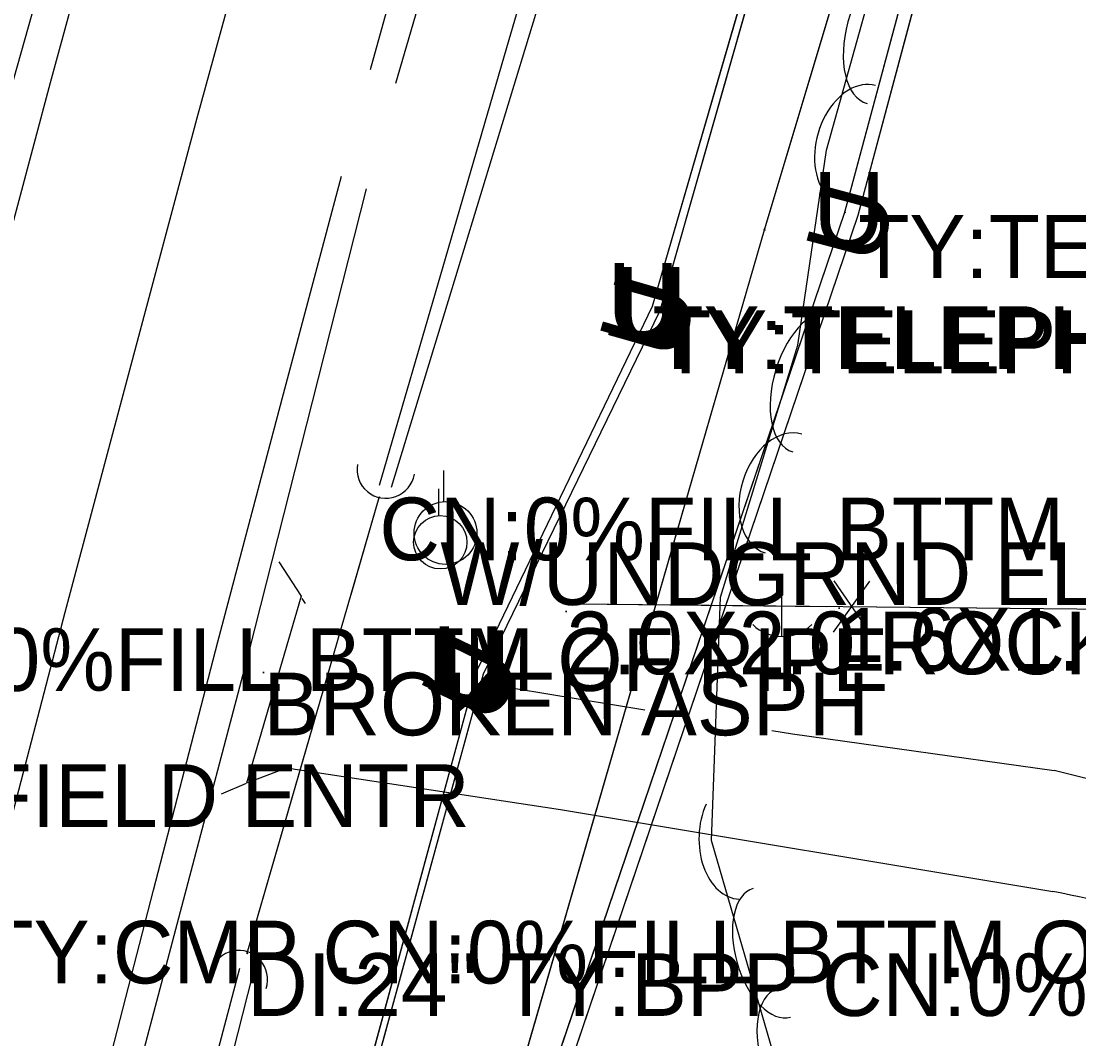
# Model space of a CAD drawing. Extents: x 954793 to 988390, y 1867850 to 1924428.
# Drawn here: x 961031.6 to 961116, y 1905700.8 to 1905782 of the extents above; entities that cross this region are included whole.
import ezdxf

# ---------------------------------------------------------------- set-up
doc = ezdxf.new("R2010")
doc.units = 0
for name, color, linetype in [('Default', 7, 'Continuous'), ('S_CROSS_DRAIN', 7, 'Continuous'), ('S_DITCHLINE', 7, 'Continuous'), ('S_DRG_PT_SYM', 7, 'Continuous'), ('S_DRIVEWAY', 7, 'Continuous'), ('S_EDGE_PAVEMENT', 7, 'Continuous'), ('S_FENCE', 7, 'Continuous'), ('S_FIBER_OPTIC_CABLE', 7, 'Continuous'), ('S_MSC_PT_SYM', 7, 'Continuous'), ('S_PAVEMENT_CROWN', 7, 'Continuous'), ('S_SHOULDER', 7, 'Continuous'), ('S_SIDE_DRAIN', 7, 'Continuous'), ('S_SIDE_DRAIN_ANNOT', 7, 'Continuous'), ('S_SURVEY_TEXT_ANNOT', 7, 'Continuous'), ('S_TREE', 7, 'Continuous'), ('S_UNDERGROUND_CABLE', 7, 'Continuous'), ('S_UNDERGROUND_CABLE_ANNOT', 7, 'Continuous'), ('S_UTILITY_POLE', 7, 'Continuous'), ('S_UTILITY_POLE_ANNOT', 7, 'Continuous'), ('S_UTL_PT_SYM', 7, 'Continuous'), ('S_WATER_UTILITIES', 7, 'Continuous')]:
    doc.layers.add(name, color=color, linetype=linetype)

msp = doc.modelspace()

# ---------------------------------------------------------------- linework, layer by layer
at = {"layer": 'S_CROSS_DRAIN'}
for centre, start, end in [((961060.734, 1905746.205), 170.03022, 350.3594), ((961048.997, 1905705.546), 341.55705, 161.88624)]:
    msp.add_arc(centre, 2.3, start, end, dxfattribs=at)
at = {"layer": 'S_DITCHLINE'}
for points in [[(961060.215, 1905744.943), (961065.303, 1905762.405), (961070.391, 1905779.868), (961075.479, 1905797.33), (961080.567, 1905814.792), (961085.085, 1905834.323), (961090.929, 1905858.605), (961096.773, 1905882.887), (961102.809, 1905899.163), (961108.845, 1905915.438), (961114.881, 1905931.714), (961120.917, 1905947.989)], [(961061.183, 1905744.784), (961066.495, 1905762.214), (961071.808, 1905779.644), (961077.121, 1905797.073), (961082.433, 1905814.503), (961090.136, 1905832.773), (961096.66, 1905856.896), (961103.185, 1905881.019), (961107.984, 1905897.792), (961112.783, 1905914.564), (961117.581, 1905931.337), (961122.38, 1905948.109)], [(961023.125, 1905589.411), (961026.746, 1905606.461), (961030.367, 1905623.512), (961034.42, 1905644.87), (961038.473, 1905666.228), (961043.782, 1905686.335), (961049.092, 1905706.441)], [(961025.678, 1905589.564), (961028.89, 1905606.267), (961032.102, 1905622.97), (961035.979, 1905644.258), (961039.856, 1905665.546), (961044.994, 1905685.718), (961050.132, 1905705.89)]]:
    msp.add_lwpolyline(points, dxfattribs=at)
at = {"layer": 'S_DRG_PT_SYM'}
for points in [[(961060.209, 1905743.966), (961060.209, 1905744.016), (961060.209, 1905743.966), (961060.159, 1905743.966), (961060.209, 1905743.966), (961060.209, 1905743.916), (961060.209, 1905743.966), (961060.259, 1905743.966)], [(961049.666, 1905707.622), (961049.666, 1905707.672), (961049.666, 1905707.622), (961049.616, 1905707.622), (961049.666, 1905707.622), (961049.666, 1905707.572), (961049.666, 1905707.622), (961049.716, 1905707.622)]]:
    msp.add_lwpolyline(points, dxfattribs=at)
for points in [[(961060.209, 1905743.966), (961060.161, 1905743.98), (961060.209, 1905743.966), (961060.195, 1905743.918), (961060.209, 1905743.966), (961060.257, 1905743.952), (961060.209, 1905743.966), (961060.223, 1905744.014)], [(961060.209, 1905743.966), (961060.161, 1905743.98), (961060.209, 1905743.966), (961060.195, 1905743.918), (961060.209, 1905743.966), (961060.257, 1905743.952), (961060.209, 1905743.966), (961060.223, 1905744.014)], [(961049.666, 1905707.622), (961049.618, 1905707.636), (961049.666, 1905707.622), (961049.652, 1905707.574), (961049.666, 1905707.622), (961049.714, 1905707.608), (961049.666, 1905707.622), (961049.68, 1905707.67)], [(961049.666, 1905707.622), (961049.618, 1905707.636), (961049.666, 1905707.622), (961049.652, 1905707.574), (961049.666, 1905707.622), (961049.714, 1905707.608), (961049.666, 1905707.622), (961049.68, 1905707.67)]]:
    msp.add_lwpolyline(points, close=True, dxfattribs=at)
at = {"layer": 'S_DRIVEWAY'}
for points in [[(961052.188, 1905738.837), (961053.988, 1905736.111)], [(961053.988, 1905736.111), (961049.614, 1905721.175)], [(961054.038, 1905735.923), (961054.295, 1905735.505)], [(961071.066, 1905728.726), (961081.393, 1905727.037)], [(961091.509, 1905725.384), (961093.15, 1905725.115), (961114.025, 1905722.197)], [(961049.711, 1905721.253), (961052.811, 1905722.402), (961074.668, 1905719.088), (961113.932, 1905712.546)], [(961047.618, 1905720.326), (961049.614, 1905721.175)]]:
    msp.add_lwpolyline(points, dxfattribs=at)
for centre, major_axis, ratio, start_param, end_param in [((961053.313, 1905473.206), (-250.408, 76.911), 0.97829, 4.675775, 4.769948), ((961080.791, 1905544.786), (-167.518, 40.256), 0.992533, 4.620391, 4.752888)]:
    msp.add_ellipse(centre, major_axis=major_axis, ratio=ratio, start_param=start_param, end_param=end_param, dxfattribs=at)
at = {"layer": 'S_EDGE_PAVEMENT'}
for points in [[(961059.501, 1905778.095), (961063.196, 1905791.462), (961068.574, 1905810.915), (961074.557, 1905832.011), (961080.539, 1905853.106), (961086.72, 1905874.132), (961092.901, 1905895.158), (961099.405, 1905917.452), (961105.908, 1905939.746), (961111.82, 1905959.697), (961117.732, 1905979.649), (961123.745, 1906000.037), (961129.759, 1906020.426), (961135.778, 1906040.836), (961141.798, 1906061.247), (961146.962, 1906078.606), (961152.126, 1906095.965), (961158.226, 1906116.731), (961164.327, 1906137.496), (961170.227, 1906157.296), (961176.128, 1906177.097), (961181.983, 1906196.97), (961187.837, 1906216.843)], [(961004.534, 1905662.2), (961008.542, 1905678.84), (961013.507, 1905699.458), (961018.522, 1905718.687), (961023.537, 1905737.916), (961028.758, 1905757.491), (961033.979, 1905777.065), (961039.568, 1905797.538)], [(961027.741, 1905653.999), (961032.317, 1905673.003), (961037.092, 1905692.836), (961042.214, 1905712.642), (961047.336, 1905732.448), (961052.577, 1905752.228), (961057.182, 1905769.607)]]:
    msp.add_lwpolyline(points, dxfattribs=at)
at = {"layer": 'S_FENCE'}
for p, q in [((961096.424, 1905733.228), (961099.332, 1905737.296)), ((961096.464, 1905737.324), (961099.292, 1905733.2))]:
    msp.add_line(p, q, dxfattribs=at)
for points in [[(961075.878, 1905735.479), (961095.878, 1905735.282)], [(961075.878, 1905735.479), (961118.48, 1905735.059)], [(961099.878, 1905735.242), (961118.48, 1905735.059)]]:
    msp.add_lwpolyline(points, dxfattribs=at)
at = {"layer": 'S_FIBER_OPTIC_CABLE'}
for p, q in [((961097.338, 1905766.72), (961110.99, 1905817.563)), ((961068.799, 1905682.724), (961097.338, 1905766.72))]:
    msp.add_line(p, q, dxfattribs=at)
msp.add_lwpolyline([(961026.414, 1904948.637), (961017.369, 1904982.587), (961011.819, 1905055.257), (961016.601, 1905138.531), (961017.468, 1905193.437), (961017.277, 1905224.85), (961027.258, 1905262.094), (961046.136, 1905280.89), (961043.588, 1905375.147), (961039.349, 1905456.04), (961041.723, 1905513.175), (961045.689, 1905529.363), (961064.975, 1905556.232), (961068.353, 1905571.617), (961066.892, 1905584.495), (961064.167, 1905622.208), (961068.799, 1905682.724), (961097.338, 1905766.72), (961110.99, 1905817.563), (961132.892, 1905884.854), (961164.243, 1905971.704), (961188.563, 1906032.157), (961262.109, 1906149.746)], dxfattribs=at)
msp.add_lwpolyline([(961026.414, 1904948.637), (961017.369, 1904982.587), (961011.819, 1905055.257), (961016.601, 1905138.531), (961017.468, 1905193.437), (961017.277, 1905224.85), (961027.258, 1905262.094), (961046.136, 1905280.89), (961043.588, 1905375.147), (961039.349, 1905456.04), (961041.723, 1905513.175), (961045.689, 1905529.363), (961064.975, 1905556.232), (961068.353, 1905571.617), (961066.892, 1905584.495), (961064.167, 1905622.208), (961068.799, 1905682.724), (961097.338, 1905766.72), (961110.99, 1905817.563), (961132.892, 1905884.854), (961164.243, 1905971.704), (961188.563, 1906032.157), (961262.109, 1906149.746)], dxfattribs=at)
at = {"layer": 'S_MSC_PT_SYM'}
for points in [[(961075.118, 1905734.872), (961075.118, 1905734.922), (961075.118, 1905734.872), (961075.068, 1905734.872), (961075.118, 1905734.872), (961075.118, 1905734.822), (961075.118, 1905734.872), (961075.168, 1905734.872)], [(961075.118, 1905734.872), (961075.118, 1905734.922), (961075.118, 1905734.872), (961075.068, 1905734.872), (961075.118, 1905734.872), (961075.118, 1905734.822), (961075.118, 1905734.872), (961075.168, 1905734.872)], [(961096.875, 1905735.153), (961096.875, 1905735.203), (961096.875, 1905735.153), (961096.825, 1905735.153), (961096.875, 1905735.153), (961096.875, 1905735.103), (961096.875, 1905735.153), (961096.925, 1905735.153)], [(961096.875, 1905735.153), (961096.875, 1905735.203), (961096.875, 1905735.153), (961096.825, 1905735.153), (961096.875, 1905735.153), (961096.875, 1905735.103), (961096.875, 1905735.153), (961096.925, 1905735.153)], [(961050.973, 1905730.002), (961050.973, 1905730.052), (961050.973, 1905730.002), (961050.923, 1905730.002), (961050.973, 1905730.002), (961050.973, 1905729.952), (961050.973, 1905730.002), (961051.023, 1905730.002)], [(961050.973, 1905730.002), (961050.973, 1905730.052), (961050.973, 1905730.002), (961050.923, 1905730.002), (961050.973, 1905730.002), (961050.973, 1905729.952), (961050.973, 1905730.002), (961051.023, 1905730.002)]]:
    msp.add_lwpolyline(points, close=True, dxfattribs=at)
for points in [[(961075.118, 1905734.872), (961075.118, 1905734.922), (961075.118, 1905734.872), (961075.068, 1905734.872), (961075.118, 1905734.872), (961075.118, 1905734.822), (961075.118, 1905734.872), (961075.168, 1905734.872)], [(961096.875, 1905735.153), (961096.875, 1905735.203), (961096.875, 1905735.153), (961096.825, 1905735.153), (961096.875, 1905735.153), (961096.875, 1905735.103), (961096.875, 1905735.153), (961096.925, 1905735.153)], [(961050.973, 1905730.002), (961050.973, 1905730.052), (961050.973, 1905730.002), (961050.923, 1905730.002), (961050.973, 1905730.002), (961050.973, 1905729.952), (961050.973, 1905730.002), (961051.023, 1905730.002)]]:
    msp.add_lwpolyline(points, dxfattribs=at)
at = {"layer": 'S_PAVEMENT_CROWN'}
msp.add_lwpolyline([(960989.175, 1905463.818), (960990.18, 1905484.877), (960992.077, 1905507.219), (960993.975, 1905529.562), (960996.616, 1905551.195), (960999.258, 1905572.829), (961002.884, 1905593.654), (961006.511, 1905614.479), (961010.895, 1905635.221), (961015.279, 1905655.963), (961020.205, 1905676.096), (961025.131, 1905696.228), (961030.141, 1905715.525), (961035.151, 1905734.822), (961040.421, 1905754.54), (961045.692, 1905774.257), (961051.222, 1905794.405)], dxfattribs=at)
at = {"layer": 'S_SHOULDER'}
for points in [[(961061.53, 1905777.008), (961065.543, 1905790.797), (961071.149, 1905810.063), (961077.06, 1905831.047), (961082.972, 1905852.032), (961089.167, 1905873.293), (961095.361, 1905894.554), (961102.078, 1905917.445), (961108.795, 1905940.336), (961114.544, 1905959.623), (961120.293, 1905978.91), (961126.454, 1905999.284), (961132.614, 1906019.658), (961138.502, 1906040.151), (961144.389, 1906060.644), (961149.609, 1906077.911), (961154.83, 1906095.178), (961161.033, 1906115.566), (961167.236, 1906135.953), (961169.91, 1906145.635), (961174.041, 1906161.079), (961178.172, 1906176.523), (961184.445, 1906196.28), (961190.718, 1906216.037)], [(961001.954, 1905663.597), (961005.804, 1905679.688), (961010.726, 1905700.262), (961015.656, 1905719.287), (961020.586, 1905738.312), (961025.827, 1905757.842), (961031.067, 1905777.371), (961036.899, 1905798.12)], [(961029.201, 1905648.899), (961029.944, 1905652.418), (961034.647, 1905672.219), (961039.35, 1905692.021), (961044.59, 1905711.856), (961049.831, 1905731.691), (961054.884, 1905751.611), (961059.192, 1905768.594)]]:
    msp.add_lwpolyline(points, dxfattribs=at)
at = {"layer": 'S_SIDE_DRAIN'}
for p, q in [((961057.967, 1905736.238), (961060.209, 1905743.966)), ((961049.666, 1905707.622), (961055.291, 1905727.015))]:
    msp.add_line(p, q, dxfattribs=at)
msp.add_lwpolyline([(961049.666, 1905707.622), (961060.209, 1905743.966)], dxfattribs=at)
msp.add_lwpolyline([(961049.666, 1905707.622), (961060.209, 1905743.966)], dxfattribs=at)
at = {"layer": 'S_TREE'}
msp.add_lwpolyline([(961133.525, 1905640.224), (961140.136, 1905656.118), (961143.911, 1905670.479), (961141.868, 1905679.135), (961136.185, 1905682.229), (961130.493, 1905681.553), (961125.957, 1905677.869), (961121.32, 1905671.335), (961115.487, 1905667.389), (961109.035, 1905667.418), (961102.511, 1905670.84), (961099.515, 1905678.273), (961091.84, 1905698.948), (961086.704, 1905716.627), (961087.419, 1905736.033), (961093.575, 1905756.113), (961095.873, 1905771.677), (961101.648, 1905792.34)], dxfattribs=at)
for centre, major_axis, ratio, start_param, end_param in [((961100.692, 1905781.039), (-1.579, -5.652), 0.55008, 3.141593, 6.283185), ((961098.451, 1905772.051), (-1.334, -4.773), 0.685311, 3.141593, 5.626229), ((961094.905, 1905753.212), (-1.72, -5.611), 0.55008, 3.141593, 6.283185), ((961092.44, 1905744.283), (-1.453, -4.738), 0.685311, 3.141593, 6.283185), ((961089.097, 1905716.888), (-0.183, -4.952), 0.685311, 4.181677, 6.283185), ((961091.518, 1905707.659), (1.491, -5.134), 0.540699, 3.141593, 6.283185), ((961093.972, 1905699.299), (2.042, -5.502), 0.55008, 3.141593, 6.283185)]:
    msp.add_ellipse(centre, major_axis=major_axis, ratio=ratio, start_param=start_param, end_param=end_param, dxfattribs=at)
at = {"layer": 'S_UNDERGROUND_CABLE'}
for p, q in [((961081.989, 1905759.219), (961099.968, 1905821.206)), ((961082.6, 1905758.887), (961100.338, 1905821.137)), ((961098.401, 1905766.49), (961112.008, 1905817.424)), ((961069.924, 1905682.488), (961098.401, 1905766.49)), ((961068.032, 1905730.244), (961081.989, 1905759.219)), ((961068.525, 1905729.918), (961082.6, 1905758.887)), ((961054.039, 1905678.824), (961068.032, 1905730.244)), ((961054.501, 1905678.7), (961068.525, 1905729.918))]:
    msp.add_line(p, q, dxfattribs=at)
for points in [[(961017.856, 1904908.457), (961015.885, 1904941.507), (961005.937, 1904974.057), (960999.55, 1905055.876), (961001.902, 1905134.038), (961007.432, 1905195.766), (961009.84, 1905254.085), (961011.897, 1905344.409), (961013.819, 1905431.572), (961016.121, 1905461.565), (961020.884, 1905544.239), (961037.019, 1905625.358), (961046.38, 1905663.741), (961054.039, 1905678.824), (961068.032, 1905730.244), (961081.989, 1905759.219), (961099.968, 1905821.206), (961122.683, 1905896.294), (961150.178, 1905978.736), (961170.903, 1906041.604), (961202.059, 1906097.637), (961216.094, 1906117.433), (961239.648, 1906156.812)], [(961017.856, 1904908.457), (961015.885, 1904941.507), (961005.937, 1904974.057), (960999.55, 1905055.876), (961001.902, 1905134.038), (961007.432, 1905195.766), (961009.84, 1905254.085), (961011.897, 1905344.409), (961013.819, 1905431.572), (961016.121, 1905461.565), (961020.884, 1905544.239), (961037.019, 1905625.358), (961046.38, 1905663.741), (961054.039, 1905678.824), (961068.032, 1905730.244), (961081.989, 1905759.219), (961099.968, 1905821.206), (961122.683, 1905896.294), (961150.178, 1905978.736), (961170.903, 1906041.604), (961202.059, 1906097.637), (961216.094, 1906117.433), (961239.648, 1906156.812)], [(961018.521, 1904908.237), (961016.25, 1904941.651), (961006.406, 1904974.081), (961000.088, 1905055.791), (961002.591, 1905134.184), (961008.144, 1905195.509), (961010.364, 1905253.954), (961012.527, 1905344.234), (961014.305, 1905431.545), (961016.781, 1905461.41), (961021.243, 1905543.936), (961037.472, 1905625.323), (961046.9, 1905663.524), (961054.501, 1905678.7), (961068.525, 1905729.918), (961082.6, 1905758.887), (961100.338, 1905821.137), (961122.935, 1905896.129), (961151.052, 1905978.437), (961171.492, 1906041.573), (961202.633, 1906097.751), (961216.733, 1906116.832), (961239.626, 1906156.767)], [(961018.521, 1904908.237), (961016.25, 1904941.651), (961006.406, 1904974.081), (961000.088, 1905055.791), (961002.591, 1905134.184), (961008.144, 1905195.509), (961010.364, 1905253.954), (961012.527, 1905344.234), (961014.305, 1905431.545), (961016.781, 1905461.41), (961021.243, 1905543.936), (961037.472, 1905625.323), (961046.9, 1905663.524), (961054.501, 1905678.7), (961068.525, 1905729.918), (961082.6, 1905758.887), (961100.338, 1905821.137), (961122.935, 1905896.129), (961151.052, 1905978.437), (961171.492, 1906041.573), (961202.633, 1906097.751), (961216.733, 1906116.832), (961239.626, 1906156.767)], [(961062.236, 1905659.183), (961065.738, 1905659.369), (961069.924, 1905682.488), (961098.401, 1905766.49), (961112.008, 1905817.424), (961133.816, 1905884.197), (961165.317, 1905971.926), (961189.544, 1906031.665), (961255.496, 1906122.597), (961261.765, 1906150.054)], [(961062.236, 1905659.183), (961065.738, 1905659.369), (961069.924, 1905682.488), (961098.401, 1905766.49), (961112.008, 1905817.424), (961133.816, 1905884.197), (961165.317, 1905971.926), (961189.544, 1906031.665), (961255.496, 1906122.597), (961261.765, 1906150.054)]]:
    msp.add_lwpolyline(points, dxfattribs=at)
at = {"layer": 'S_UTILITY_POLE'}
for p, q in [((961065.343, 1905743.657), (961065.343, 1905746.137)), ((961064.951, 1905742.542), (961064.951, 1905744.65)), ((961092.275, 1905737.606), (961092.275, 1905732.879))]:
    msp.add_line(p, q, dxfattribs=at)
for centre, radius in [((961065.487, 1905741.138), 2.502), ((961065.073, 1905740.401), 2.127)]:
    msp.add_circle(centre, radius, dxfattribs=at)
msp.add_arc((961092.338, 1905736.304), 3.413, 226.39718, 313.60282, dxfattribs=at)
at = {"layer": 'S_UTL_PT_SYM'}
for points in [[(961097.338, 1905766.72), (961097.338, 1905766.77), (961097.338, 1905766.72), (961097.288, 1905766.72), (961097.338, 1905766.72), (961097.338, 1905766.67), (961097.338, 1905766.72), (961097.388, 1905766.72)], [(961090.923, 1905765.319), (961090.923, 1905765.369), (961090.923, 1905765.319), (961090.873, 1905765.319), (961090.923, 1905765.319), (961090.923, 1905765.269), (961090.923, 1905765.319), (961090.973, 1905765.319)]]:
    msp.add_lwpolyline(points, dxfattribs=at)
for points in [[(961097.338, 1905766.72), (961097.29, 1905766.732), (961097.338, 1905766.72), (961097.325, 1905766.671), (961097.338, 1905766.72), (961097.387, 1905766.707), (961097.338, 1905766.72), (961097.351, 1905766.768)], [(961097.338, 1905766.72), (961097.29, 1905766.732), (961097.338, 1905766.72), (961097.325, 1905766.671), (961097.338, 1905766.72), (961097.387, 1905766.707), (961097.338, 1905766.72), (961097.351, 1905766.768)], [(961090.923, 1905765.319), (961090.875, 1905765.334), (961090.923, 1905765.319), (961090.909, 1905765.272), (961090.923, 1905765.319), (961090.971, 1905765.305), (961090.923, 1905765.319), (961090.937, 1905765.367)], [(961090.923, 1905765.319), (961090.875, 1905765.334), (961090.923, 1905765.319), (961090.909, 1905765.272), (961090.923, 1905765.319), (961090.971, 1905765.305), (961090.923, 1905765.319), (961090.937, 1905765.367)]]:
    msp.add_lwpolyline(points, close=True, dxfattribs=at)
at = {"layer": 'S_WATER_UTILITIES'}
for p, q in [((961090.923, 1905765.319), (961105.262, 1905813.045)), ((961068.721, 1905688.655), (961090.923, 1905765.319))]:
    msp.add_line(p, q, dxfattribs=at)
msp.add_lwpolyline([(961085.613, 1905467.735), (961056.003, 1905539.166), (961050.341, 1905555.078), (961049.233, 1905594.708), (961068.721, 1905688.655), (961090.923, 1905765.319), (961105.262, 1905813.045), (961126.173, 1905882.976), (961155.443, 1905975.316), (961181.035, 1906041.587), (961226.378, 1906097.408), (961243.025, 1906126.273), (961256.327, 1906154.927)], dxfattribs=at)
msp.add_lwpolyline([(961085.613, 1905467.735), (961056.003, 1905539.166), (961050.341, 1905555.078), (961049.233, 1905594.708), (961068.721, 1905688.655), (961090.923, 1905765.319), (961105.262, 1905813.045), (961126.173, 1905882.976), (961155.443, 1905975.316), (961181.035, 1906041.587), (961226.378, 1906097.408), (961243.025, 1906126.273), (961256.327, 1906154.927)], dxfattribs=at)

# ---------------------------------------------------------------- texts
at = {"layer": 'Default'}
for rotation, p in [(360, (961094.771, 1905763.944)), (75.043, (961099.923, 1905762.326)), (360, (961078.36, 1905756.674)), (360, (961078.971, 1905756.342)), (73.826, (961083.423, 1905755.024)), (74.09565, (961084.053, 1905754.699)), (360, (961064.403, 1905727.699)), (64.28029, (961068.75, 1905725.869)), (64.0867, (961069.228, 1905725.541)), (360, (961064.896, 1905727.373))]:
    msp.add_text('U', height=6, rotation=rotation, dxfattribs=at).set_placement(p)
at = {"layer": 'S_SIDE_DRAIN_ANNOT'}
for s, p in [('CN:0%FILL BTTM OF PIPE', (961060.209, 1905738.966)), ('CN:50%FILL BTTM OF PIPE', (961014.219, 1905728.547)), ('DI:18" TY:CMP CN:0%FILL BTTM OF', (961008.347, 1905705.213)), ('DI:24" TY:BPP CN:0%FILL BTTM OF', (961049.666, 1905702.622))]:
    msp.add_text(s, height=5, dxfattribs=at).set_placement(p)
at = {"layer": 'S_SURVEY_TEXT_ANNOT'}
for s, p in [('2.0X2.0 ROCK FE COLUMN', (961075.118, 1905729.872)), ('1.6X1.6 ROCK FE COLUMN', (961096.875, 1905730.153)), ('BROKEN ASPH', (961050.973, 1905725.002)), ('DIRT FIELD ENTR', (961010.954, 1905717.693))]:
    msp.add_text(s, height=5, dxfattribs=at).set_placement(p)
at = {"layer": 'S_UNDERGROUND_CABLE_ANNOT'}
for p in [(961098.401, 1905761.49), (961081.989, 1905754.219), (961082.6, 1905753.887)]:
    msp.add_text('TY:TELEPHONE', height=5, dxfattribs=at).set_placement(p)
at = {"layer": 'S_UTILITY_POLE_ANNOT'}
msp.add_text('W/UNDGRND ELEC', height=5, dxfattribs=at).set_placement((961065.073, 1905735.401))

doc.saveas('drawing.dxf')
